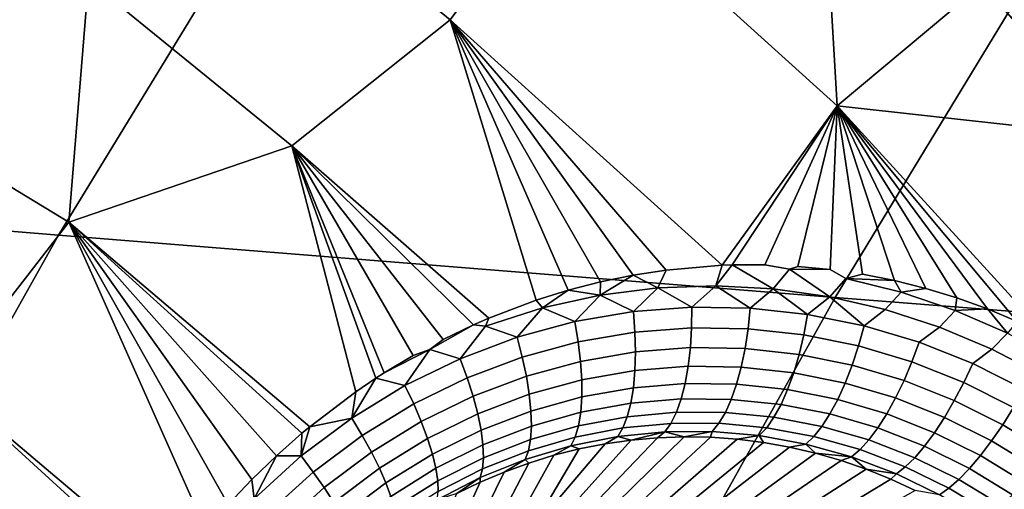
# Model space of a CAD drawing. Header units: metres. Extents: x -240 to 45, y -77 to 27.
# Tile 312 of 656: x -208.131 to -206.266, y 9.828 to 10.718. Entities that reach past the tile are written whole.
import ezdxf

# ---------------------------------------------------------------- set-up
doc = ezdxf.new("R2010")
doc.units = ezdxf.units.M
doc.layers.add('solid_102011X2', color=7, linetype='CONTINUOUS')

msp = doc.modelspace()

# ---------------------------------------------------------------- linework, layer by layer
at = {"layer": 'solid_102011X2'}
for points in [[(-207.853333, 11.156924, 270.214783), (-207.625259, 11.453459, 270.086334), (-207.093292, 11.016789, 269.952698), (-207.315536, 10.717686, 270.078979)], [(-207.615906, 10.479114, 270.20163), (-208.001373, 10.792711, 270.299316), (-207.853333, 11.156924, 270.214783), (-207.315536, 10.717686, 270.078979)], [(-206.582642, 10.554853, 269.824371), (-207.093292, 11.016789, 269.952698), (-206.610641, 11.038459, 269.746674)], [(-206.277039, 10.748731, 269.660339), (-206.324738, 10.770632, 269.675323), (-206.582642, 10.554853, 269.824371), (-206.610641, 11.038459, 269.746674)], [(-207.315536, 10.717686, 270.078979), (-207.093292, 11.016789, 269.952698), (-206.582642, 10.554853, 269.824371), (-206.800034, 10.252538, 269.94873)], [(-207.722885, 10.858562, 313.971619), (-209.176895, 10.985801, 312.366547), (-209.517029, 10.430506, 312.626251), (-208.0578, 10.309827, 314.229614)], [(-206.256607, 10.733778, 315.580231), (-207.722885, 10.858562, 313.971619), (-208.0578, 10.309827, 314.229614), (-206.586166, 10.191445, 315.836731)], [(-208.541489, 10.640018, 270.46109), (-208.511978, 10.700211, 270.452026), (-208.001373, 10.792711, 270.299316), (-208.038193, 10.333967, 270.331726)], [(-208.511978, 10.700211, 270.452026), (-208.486252, 10.759678, 270.443329), (-208.001373, 10.792711, 270.299316)], [(-208.038193, 10.333967, 270.331726), (-208.001373, 10.792711, 270.299316), (-207.615906, 10.479114, 270.20163)], [(-206.277039, 10.748731, 269.660339), (-206.046158, 10.495429, 269.605774), (-206.582642, 10.554853, 269.824371), (-206.324738, 10.770632, 269.675323)], [(-206.264709, 10.762133, 269.657684), (-205.724884, 10.211303, 269.522949), (-205.737869, 10.198574, 269.525726), (-206.277039, 10.748731, 269.660339)], [(-206.277039, 10.748731, 269.660339), (-205.737869, 10.198574, 269.525726), (-206.046158, 10.495429, 269.605774)], [(-204.777054, 10.611333, 317.191345), (-206.256607, 10.733778, 315.580231), (-206.586166, 10.191445, 315.836731), (-205.101166, 10.075257, 317.446564)], [(-207.152756, 10.186296, 270.075775), (-207.242401, 10.152307, 270.106934), (-207.615906, 10.479114, 270.20163), (-207.315536, 10.717686, 270.078979)], [(-206.906677, 10.243347, 269.987579), (-207.315536, 10.717686, 270.078979), (-206.800034, 10.252538, 269.94873)], [(-207.092148, 10.20515, 270.054352), (-207.152756, 10.186296, 270.075775), (-207.315536, 10.717686, 270.078979)], [(-207.030792, 10.220972, 270.03241), (-207.092148, 10.20515, 270.054352), (-207.315536, 10.717686, 270.078979)], [(-206.968964, 10.233711, 270.010132), (-207.030792, 10.220972, 270.03241), (-207.315536, 10.717686, 270.078979)], [(-206.906677, 10.243347, 269.987579), (-206.968964, 10.233711, 270.010132), (-207.315536, 10.717686, 270.078979)], [(-208.572952, 10.58293, 270.46991), (-208.541489, 10.640018, 270.46109), (-208.038193, 10.333967, 270.331726), (-208.274796, 10.029963, 270.390778)], [(-206.781403, 10.253202, 269.941925), (-206.800034, 10.252538, 269.94873), (-206.582642, 10.554853, 269.824371)], [(-206.719315, 10.253413, 269.919281), (-206.781403, 10.253202, 269.941925), (-206.582642, 10.554853, 269.824371)], [(-206.672867, 10.245051, 269.903107), (-206.719315, 10.253413, 269.919281), (-206.582642, 10.554853, 269.824371), (-206.657135, 10.250501, 269.896637)], [(-206.595459, 10.244518, 269.874298), (-206.657135, 10.250501, 269.896637), (-206.582642, 10.554853, 269.824371)], [(-206.565887, 10.227767, 269.86499), (-206.595459, 10.244518, 269.874298), (-206.582642, 10.554853, 269.824371), (-206.534317, 10.235474, 269.852234)], [(-206.185699, 10.119983, 269.731171), (-206.582642, 10.554853, 269.824371), (-206.046158, 10.495429, 269.605774), (-206.094254, 10.069085, 269.701508)], [(-206.473907, 10.223436, 269.830627), (-206.534317, 10.235474, 269.852234), (-206.582642, 10.554853, 269.824371)], [(-206.414261, 10.208423, 269.809479), (-206.473907, 10.223436, 269.830627), (-206.582642, 10.554853, 269.824371)], [(-206.35553, 10.190528, 269.78891), (-206.414261, 10.208423, 269.809479), (-206.582642, 10.554853, 269.824371)], [(-206.297775, 10.169772, 269.768951), (-206.35553, 10.190528, 269.78891), (-206.582642, 10.554853, 269.824371)], [(-206.241135, 10.146244, 269.749695), (-206.297775, 10.169772, 269.768951), (-206.582642, 10.554853, 269.824371)], [(-206.185699, 10.119983, 269.731171), (-206.241135, 10.146244, 269.749695), (-206.582642, 10.554853, 269.824371)], [(-207.494263, 10.01298, 270.189545), (-207.581757, 9.94659, 270.21579), (-208.038193, 10.333967, 270.331726), (-207.615906, 10.479114, 270.20163)], [(-207.271378, 10.139694, 270.116852), (-207.615906, 10.479114, 270.20163), (-207.242401, 10.152307, 270.106934)], [(-207.456329, 10.038593, 270.177704), (-207.494263, 10.01298, 270.189545), (-207.615906, 10.479114, 270.20163)], [(-207.440659, 10.048656, 270.172729), (-207.456329, 10.038593, 270.177704), (-207.615906, 10.479114, 270.20163)], [(-207.385529, 10.08172, 270.154968), (-207.440659, 10.048656, 270.172729), (-207.615906, 10.479114, 270.20163)], [(-207.35408, 10.093019, 270.144897), (-207.385529, 10.08172, 270.154968), (-207.615906, 10.479114, 270.20163), (-207.329102, 10.112083, 270.136322)], [(-207.271378, 10.139694, 270.116852), (-207.329102, 10.112083, 270.136322), (-207.615906, 10.479114, 270.20163)], [(-208.0578, 10.309827, 314.229614), (-209.517029, 10.430506, 312.626251), (-209.839279, 9.85908, 312.872253), (-208.375107, 9.745128, 314.47406)], [(-207.778473, 9.75047, 270.267334), (-207.843719, 9.665677, 270.281219), (-208.274796, 10.029963, 270.390778), (-208.038193, 10.333967, 270.331726)], [(-207.596634, 9.9342, 270.220062), (-208.038193, 10.333967, 270.331726), (-207.581757, 9.94659, 270.21579)], [(-207.73616, 9.799347, 270.257324), (-207.778473, 9.75047, 270.267334), (-208.038193, 10.333967, 270.331726)], [(-207.691681, 9.846342, 270.246094), (-207.73616, 9.799347, 270.257324), (-208.038193, 10.333967, 270.331726)], [(-207.645142, 9.891339, 270.233673), (-207.691681, 9.846342, 270.246094), (-208.038193, 10.333967, 270.331726)], [(-207.596634, 9.9342, 270.220062), (-207.645142, 9.891339, 270.233673), (-208.038193, 10.333967, 270.331726)], [(-206.586166, 10.191445, 315.836731), (-208.0578, 10.309827, 314.229614), (-208.375107, 9.745128, 314.47406), (-206.898422, 9.633318, 316.079773)], [(-206.922028, 10.209679, 269.994629), (-206.906677, 10.243347, 269.987579), (-206.800034, 10.252538, 269.94873), (-206.812408, 10.213751, 269.954926)], [(-206.812408, 10.213751, 269.954926), (-206.800034, 10.252538, 269.94873), (-206.781403, 10.253202, 269.941925)], [(-206.812408, 10.213751, 269.954926), (-206.781403, 10.253202, 269.941925), (-206.703644, 10.208091, 269.915405)], [(-206.703644, 10.208091, 269.915405), (-206.781403, 10.253202, 269.941925), (-206.719315, 10.253413, 269.919281), (-206.672867, 10.245051, 269.903107)], [(-206.672867, 10.245051, 269.903107), (-206.596329, 10.192969, 269.876526), (-206.703644, 10.208091, 269.915405)], [(-206.672867, 10.245051, 269.903107), (-206.657135, 10.250501, 269.896637), (-206.595459, 10.244518, 269.874298)], [(-206.596329, 10.192969, 269.876526), (-206.672867, 10.245051, 269.903107), (-206.595459, 10.244518, 269.874298), (-206.565887, 10.227767, 269.86499)], [(-207.031769, 10.195685, 270.033997), (-207.030792, 10.220972, 270.03241), (-206.968964, 10.233711, 270.010132)], [(-207.031769, 10.195685, 270.033997), (-206.968964, 10.233711, 270.010132), (-206.922028, 10.209679, 269.994629)], [(-206.922028, 10.209679, 269.994629), (-206.968964, 10.233711, 270.010132), (-206.906677, 10.243347, 269.987579)], [(-206.461014, 10.201602, 269.828003), (-206.491104, 10.168655, 269.838776), (-206.596329, 10.192969, 269.876526), (-206.565887, 10.227767, 269.86499)], [(-206.565887, 10.227767, 269.86499), (-206.534317, 10.235474, 269.852234), (-206.473907, 10.223436, 269.830627)], [(-206.565887, 10.227767, 269.86499), (-206.473907, 10.223436, 269.830627), (-206.461014, 10.201602, 269.828003)], [(-207.031769, 10.195685, 270.033997), (-207.092148, 10.20515, 270.054352), (-207.030792, 10.220972, 270.03241)], [(-207.031769, 10.195685, 270.033997), (-206.922028, 10.209679, 269.994629), (-206.968597, 10.164786, 270.008484)], [(-206.922028, 10.209679, 269.994629), (-206.857681, 10.173297, 269.967804), (-206.968597, 10.164786, 270.008484)], [(-206.922028, 10.209679, 269.994629), (-206.812408, 10.213751, 269.954926), (-206.857681, 10.173297, 269.967804)], [(-206.812408, 10.213751, 269.954926), (-206.74733, 10.171448, 269.927094), (-206.857681, 10.173297, 269.967804)], [(-206.812408, 10.213751, 269.954926), (-206.703644, 10.208091, 269.915405), (-206.74733, 10.171448, 269.927094)], [(-206.703644, 10.208091, 269.915405), (-206.638306, 10.159511, 269.886902), (-206.74733, 10.171448, 269.927094)], [(-206.703644, 10.208091, 269.915405), (-206.596329, 10.192969, 269.876526), (-206.638306, 10.159511, 269.886902)], [(-206.461014, 10.201602, 269.828003), (-206.473907, 10.223436, 269.830627), (-206.414261, 10.208423, 269.809479)], [(-206.358795, 10.166854, 269.792542), (-206.461014, 10.201602, 269.828003), (-206.414261, 10.208423, 269.809479), (-206.35553, 10.190528, 269.78891)], [(-207.1409, 10.171627, 270.07251), (-207.152756, 10.186296, 270.075775), (-207.092148, 10.20515, 270.054352)], [(-207.1409, 10.171627, 270.07251), (-207.092148, 10.20515, 270.054352), (-207.031769, 10.195685, 270.033997)], [(-207.1409, 10.171627, 270.07251), (-207.031769, 10.195685, 270.033997), (-207.079315, 10.145739, 270.048553)], [(-207.031769, 10.195685, 270.033997), (-206.968597, 10.164786, 270.008484), (-207.079315, 10.145739, 270.048553)], [(-205.101166, 10.075257, 317.446564), (-206.586166, 10.191445, 315.836731), (-206.898422, 9.633318, 316.079773), (-205.408249, 9.523556, 317.688385)], [(-206.596329, 10.192969, 269.876526), (-206.531265, 10.13779, 269.847748), (-206.638306, 10.159511, 269.886902)], [(-206.596329, 10.192969, 269.876526), (-206.491104, 10.168655, 269.838776), (-206.531265, 10.13779, 269.847748)], [(-206.358795, 10.166854, 269.792542), (-206.388504, 10.135451, 269.802551), (-206.491104, 10.168655, 269.838776), (-206.461014, 10.201602, 269.828003)], [(-206.358795, 10.166854, 269.792542), (-206.35553, 10.190528, 269.78891), (-206.297775, 10.169772, 269.768951)], [(-207.1409, 10.171627, 270.07251), (-207.248627, 10.137394, 270.10965), (-207.242401, 10.152307, 270.106934), (-207.152756, 10.186296, 270.075775)], [(-207.248627, 10.137394, 270.10965), (-207.1409, 10.171627, 270.07251), (-207.18898, 10.116, 270.087463)], [(-207.1409, 10.171627, 270.07251), (-207.079315, 10.145739, 270.048553), (-207.18898, 10.116, 270.087463)], [(-206.858185, 10.134177, 269.958771), (-206.965637, 10.125921, 269.99884), (-206.968597, 10.164786, 270.008484), (-206.857681, 10.173297, 269.967804)], [(-206.751282, 10.132386, 269.918671), (-206.858185, 10.134177, 269.958771), (-206.857681, 10.173297, 269.967804), (-206.74733, 10.171448, 269.927094)], [(-206.64563, 10.12081, 269.87912), (-206.751282, 10.132386, 269.918671), (-206.74733, 10.171448, 269.927094), (-206.638306, 10.159511, 269.886902)], [(-206.358795, 10.166854, 269.792542), (-206.297775, 10.169772, 269.768951), (-206.259735, 10.123875, 269.758972)], [(-206.259735, 10.123875, 269.758972), (-206.297775, 10.169772, 269.768951), (-206.241135, 10.146244, 269.749695)], [(-207.248627, 10.137394, 270.10965), (-207.271378, 10.139694, 270.116852), (-207.242401, 10.152307, 270.106934)], [(-206.965637, 10.125921, 269.99884), (-207.072891, 10.10745, 270.03833), (-207.079315, 10.145739, 270.048553), (-206.968597, 10.164786, 270.008484)], [(-206.54187, 10.099742, 269.840576), (-206.64563, 10.12081, 269.87912), (-206.638306, 10.159511, 269.886902), (-206.531265, 10.13779, 269.847748)], [(-206.388504, 10.135451, 269.802551), (-206.426819, 10.106598, 269.81015), (-206.531265, 10.13779, 269.847748), (-206.491104, 10.168655, 269.838776)], [(-206.259735, 10.123875, 269.758972), (-206.289078, 10.093732, 269.76828), (-206.388504, 10.135451, 269.802551), (-206.358795, 10.166854, 269.792542)], [(-207.35408, 10.093019, 270.144897), (-207.329102, 10.112083, 270.136322), (-207.271378, 10.139694, 270.116852)], [(-207.296677, 10.075523, 270.124542), (-207.35408, 10.093019, 270.144897), (-207.271378, 10.139694, 270.116852), (-207.248627, 10.137394, 270.10965)], [(-207.248627, 10.137394, 270.10965), (-207.18898, 10.116, 270.087463), (-207.296677, 10.075523, 270.124542)], [(-207.072891, 10.10745, 270.03833), (-207.179123, 10.078615, 270.07663), (-207.18898, 10.116, 270.087463), (-207.079315, 10.145739, 270.048553)], [(-206.860535, 10.09656, 269.944946), (-206.964645, 10.088469, 269.984436), (-206.965637, 10.125921, 269.99884), (-206.858185, 10.134177, 269.958771)], [(-206.756927, 10.094907, 269.905457), (-206.860535, 10.09656, 269.944946), (-206.858185, 10.134177, 269.958771), (-206.751282, 10.132386, 269.918671)], [(-206.654495, 10.083756, 269.866455), (-206.756927, 10.094907, 269.905457), (-206.751282, 10.132386, 269.918671), (-206.64563, 10.12081, 269.87912)], [(-206.440643, 10.069483, 269.803558), (-206.54187, 10.099742, 269.840576), (-206.531265, 10.13779, 269.847748), (-206.426819, 10.106598, 269.81015)], [(-206.289078, 10.093732, 269.76828), (-206.325577, 10.066336, 269.774536), (-206.426819, 10.106598, 269.81015), (-206.388504, 10.135451, 269.802551)], [(-207.179123, 10.078615, 270.07663), (-207.283432, 10.039374, 270.113159), (-207.296677, 10.075523, 270.124542), (-207.18898, 10.116, 270.087463)], [(-206.964645, 10.088469, 269.984436), (-207.068512, 10.070476, 270.023315), (-207.072891, 10.10745, 270.03833), (-206.965637, 10.125921, 269.99884)], [(-206.553879, 10.063385, 269.828491), (-206.654495, 10.083756, 269.866455), (-206.64563, 10.12081, 269.87912), (-206.54187, 10.099742, 269.840576)], [(-206.164322, 10.072983, 269.727631), (-206.193329, 10.043846, 269.736298), (-206.289078, 10.093732, 269.76828), (-206.259735, 10.123875, 269.758972)], [(-207.068512, 10.070476, 270.023315), (-207.171356, 10.042449, 270.061005), (-207.179123, 10.078615, 270.07663), (-207.072891, 10.10745, 270.03833)], [(-206.8647, 10.061118, 269.926544), (-206.965622, 10.053097, 269.965454), (-206.964645, 10.088469, 269.984436), (-206.860535, 10.09656, 269.944946)], [(-206.764206, 10.059683, 269.887604), (-206.8647, 10.061118, 269.926544), (-206.860535, 10.09656, 269.944946), (-206.756927, 10.094907, 269.905457)], [(-206.66478, 10.049014, 269.849152), (-206.764206, 10.059683, 269.887604), (-206.756927, 10.094907, 269.905457), (-206.654495, 10.083756, 269.866455)], [(-206.455658, 10.034078, 269.792053), (-206.553879, 10.063385, 269.828491), (-206.54187, 10.099742, 269.840576), (-206.440643, 10.069483, 269.803558)], [(-206.342499, 10.030419, 269.768555), (-206.440643, 10.069483, 269.803558), (-206.426819, 10.106598, 269.81015), (-206.325577, 10.066336, 269.774536)], [(-207.401413, 10.02441, 270.159271), (-207.456329, 10.038593, 270.177704), (-207.440659, 10.048656, 270.172729), (-207.35408, 10.093019, 270.144897)], [(-207.35408, 10.093019, 270.144897), (-207.440659, 10.048656, 270.172729), (-207.385529, 10.08172, 270.154968)], [(-207.35408, 10.093019, 270.144897), (-207.296677, 10.075523, 270.124542), (-207.401413, 10.02441, 270.159271)], [(-207.171356, 10.042449, 270.061005), (-207.272324, 10.004352, 270.096985), (-207.283432, 10.039374, 270.113159), (-207.179123, 10.078615, 270.07663)], [(-206.965622, 10.053097, 269.965454), (-207.066254, 10.03548, 270.003754), (-207.068512, 10.070476, 270.023315), (-206.964645, 10.088469, 269.984436)], [(-206.567062, 10.029371, 269.811707), (-206.66478, 10.049014, 269.849152), (-206.654495, 10.083756, 269.866455), (-206.553879, 10.063385, 269.828491)], [(-206.193329, 10.043846, 269.736298), (-206.228104, 10.0174, 269.741333), (-206.325577, 10.066336, 269.774536), (-206.289078, 10.093732, 269.76828)], [(-207.283432, 10.039374, 270.113159), (-207.384872, 9.989827, 270.147339), (-207.401413, 10.02441, 270.159271), (-207.296677, 10.075523, 270.124542)], [(-207.066254, 10.03548, 270.003754), (-207.165833, 10.008151, 270.040894), (-207.171356, 10.042449, 270.061005), (-207.068512, 10.070476, 270.023315)], [(-206.87059, 10.028487, 269.903931), (-206.968567, 10.020442, 269.942291), (-206.965622, 10.053097, 269.965454), (-206.8647, 10.061118, 269.926544)], [(-206.772949, 10.027343, 269.865479), (-206.87059, 10.028487, 269.903931), (-206.8647, 10.061118, 269.926544), (-206.764206, 10.059683, 269.887604)], [(-206.676285, 10.017205, 269.827515), (-206.772949, 10.027343, 269.865479), (-206.764206, 10.059683, 269.887604), (-206.66478, 10.049014, 269.849152)], [(-206.471619, 10.001016, 269.775787), (-206.567062, 10.029371, 269.811707), (-206.553879, 10.063385, 269.828491), (-206.455658, 10.034078, 269.792053)], [(-206.360397, 9.996202, 269.757599), (-206.455658, 10.034078, 269.792053), (-206.440643, 10.069483, 269.803558), (-206.342499, 10.030419, 269.768555)], [(-206.247971, 9.982935, 269.735962), (-206.342499, 10.030419, 269.768555), (-206.325577, 10.066336, 269.774536), (-206.228104, 10.0174, 269.741333)], [(-207.502167, 9.962821, 270.19101), (-207.494263, 10.01298, 270.189545), (-207.456329, 10.038593, 270.177704)], [(-207.401413, 10.02441, 270.159271), (-207.502167, 9.962821, 270.19101), (-207.456329, 10.038593, 270.177704)], [(-207.272324, 10.004352, 270.096985), (-207.370483, 9.956287, 270.130615), (-207.384872, 9.989827, 270.147339), (-207.283432, 10.039374, 270.113159)], [(-207.165833, 10.008151, 270.040894), (-207.26355, 9.971086, 270.076294), (-207.272324, 10.004352, 270.096985), (-207.171356, 10.042449, 270.061005)], [(-206.968567, 10.020442, 269.942291), (-207.066162, 10.003089, 269.980042), (-207.066254, 10.03548, 270.003754), (-206.965622, 10.053097, 269.965454)], [(-206.581177, 9.998308, 269.790558), (-206.676285, 10.017205, 269.827515), (-206.66478, 10.049014, 269.849152), (-206.567062, 10.029371, 269.811707)], [(-207.923752, 9.541002, 270.294891), (-208.518265, 9.727136, 270.427612), (-208.274796, 10.029963, 270.390778), (-207.856125, 9.648049, 270.2836)], [(-207.856125, 9.648049, 270.2836), (-208.274796, 10.029963, 270.390778), (-207.843719, 9.665677, 270.281219)], [(-207.384872, 9.989827, 270.147339), (-207.482452, 9.930131, 270.178589), (-207.502167, 9.962821, 270.19101), (-207.401413, 10.02441, 270.159271)], [(-207.066162, 10.003089, 269.980042), (-207.162659, 9.976334, 270.016602), (-207.165833, 10.008151, 270.040894), (-207.066254, 10.03548, 270.003754)], [(-206.973404, 9.991088, 269.915314), (-207.068207, 9.973883, 269.952576), (-207.066162, 10.003089, 269.980042), (-206.968567, 10.020442, 269.942291)], [(-206.878113, 9.999252, 269.877441), (-206.973404, 9.991088, 269.915314), (-206.968567, 10.020442, 269.942291), (-206.87059, 10.028487, 269.903931)], [(-206.783035, 9.998467, 269.839478), (-206.878113, 9.999252, 269.877441), (-206.87059, 10.028487, 269.903931), (-206.772949, 10.027343, 269.865479)], [(-206.688797, 9.9889, 269.801941), (-206.783035, 9.998467, 269.839478), (-206.772949, 10.027343, 269.865479), (-206.676285, 10.017205, 269.827515)], [(-206.488205, 9.970891, 269.755066), (-206.581177, 9.998308, 269.790558), (-206.567062, 10.029371, 269.811707), (-206.471619, 10.001016, 269.775787)], [(-206.378983, 9.964299, 269.741821), (-206.471619, 10.001016, 269.775787), (-206.455658, 10.034078, 269.792053), (-206.360397, 9.996202, 269.757599)], [(-206.268631, 9.950129, 269.725525), (-206.360397, 9.996202, 269.757599), (-206.342499, 10.030419, 269.768555), (-206.247971, 9.982935, 269.735962)], [(-207.502167, 9.962821, 270.19101), (-207.581757, 9.94659, 270.21579), (-207.494263, 10.01298, 270.189545)], [(-207.26355, 9.971086, 270.076294), (-207.358521, 9.924394, 270.109375), (-207.370483, 9.956287, 270.130615), (-207.272324, 10.004352, 270.096985)], [(-207.162659, 9.976334, 270.016602), (-207.257278, 9.940169, 270.051453), (-207.26355, 9.971086, 270.076294), (-207.165833, 10.008151, 270.040894)], [(-207.068207, 9.973883, 269.952576), (-207.161865, 9.947568, 269.988617), (-207.162659, 9.976334, 270.016602), (-207.066162, 10.003089, 269.980042)], [(-206.595963, 9.970754, 269.765381), (-206.688797, 9.9889, 269.801941), (-206.676285, 10.017205, 269.827515), (-206.581177, 9.998308, 269.790558)], [(-206.397903, 9.935279, 269.721527), (-206.488205, 9.970891, 269.755066), (-206.471619, 10.001016, 269.775787), (-206.378983, 9.964299, 269.741821)], [(-207.370483, 9.956287, 270.130615), (-207.46489, 9.898414, 270.161346), (-207.482452, 9.930131, 270.178589), (-207.384872, 9.989827, 270.147339)], [(-206.980057, 9.96556, 269.885071), (-207.072403, 9.948384, 269.921844), (-207.068207, 9.973883, 269.952576), (-206.973404, 9.991088, 269.915314)], [(-206.887131, 9.973937, 269.847626), (-206.980057, 9.96556, 269.885071), (-206.973404, 9.991088, 269.915314), (-206.878113, 9.999252, 269.877441)], [(-206.794266, 9.973573, 269.810059), (-206.887131, 9.973937, 269.847626), (-206.878113, 9.999252, 269.877441), (-206.783035, 9.998467, 269.839478)], [(-206.702087, 9.964604, 269.772888), (-206.794266, 9.973573, 269.810059), (-206.783035, 9.998467, 269.839478), (-206.688797, 9.9889, 269.801941)], [(-206.611176, 9.947201, 269.736633), (-206.702087, 9.964604, 269.772888), (-206.688797, 9.9889, 269.801941), (-206.595963, 9.970754, 269.765381)], [(-206.505127, 9.944242, 269.730286), (-206.595963, 9.970754, 269.765381), (-206.581177, 9.998308, 269.790558), (-206.488205, 9.970891, 269.755066)], [(-206.289703, 9.919568, 269.710236), (-206.378983, 9.964299, 269.741821), (-206.360397, 9.996202, 269.757599), (-206.268631, 9.950129, 269.725525)], [(-206.180862, 9.896215, 269.696228), (-206.268631, 9.950129, 269.725525), (-206.247971, 9.982935, 269.735962), (-206.157593, 9.927404, 269.706116)], [(-207.257278, 9.940169, 270.051453), (-207.349167, 9.894716, 270.083984), (-207.358521, 9.924394, 270.109375), (-207.26355, 9.971086, 270.076294)], [(-207.161865, 9.947568, 269.988617), (-207.253601, 9.912157, 270.022919), (-207.257278, 9.940169, 270.051453), (-207.162659, 9.976334, 270.016602)], [(-207.072403, 9.948384, 269.921844), (-207.163483, 9.922368, 269.957397), (-207.161865, 9.947568, 269.988617), (-207.068207, 9.973883, 269.952576)], [(-206.988403, 9.944316, 269.852051), (-207.078629, 9.927051, 269.888397), (-207.072403, 9.948384, 269.921844), (-206.980057, 9.96556, 269.885071)], [(-206.897461, 9.952993, 269.814972), (-206.988403, 9.944316, 269.852051), (-206.980057, 9.96556, 269.885071), (-206.887131, 9.973937, 269.847626)], [(-206.806442, 9.953106, 269.77771), (-206.897461, 9.952993, 269.814972), (-206.887131, 9.973937, 269.847626), (-206.794266, 9.973573, 269.810059)], [(-206.715942, 9.944754, 269.740845), (-206.806442, 9.953106, 269.77771), (-206.794266, 9.973573, 269.810059), (-206.702087, 9.964604, 269.772888)], [(-206.626541, 9.928072, 269.704865), (-206.715942, 9.944754, 269.740845), (-206.702087, 9.964604, 269.772888), (-206.611176, 9.947201, 269.736633)], [(-206.522095, 9.921546, 269.701843), (-206.611176, 9.947201, 269.736633), (-206.595963, 9.970754, 269.765381), (-206.505127, 9.944242, 269.730286)], [(-206.416824, 9.909662, 269.697083), (-206.505127, 9.944242, 269.730286), (-206.488205, 9.970891, 269.755066), (-206.397903, 9.935279, 269.721527)], [(-206.310822, 9.8918, 269.690338), (-206.397903, 9.935279, 269.721527), (-206.378983, 9.964299, 269.741821), (-206.289703, 9.919568, 269.710236)], [(-207.502167, 9.962821, 270.19101), (-207.59787, 9.891131, 270.219269), (-207.581757, 9.94659, 270.21579)], [(-207.482452, 9.930131, 270.178589), (-207.575134, 9.860651, 270.20639), (-207.59787, 9.891131, 270.219269), (-207.502167, 9.962821, 270.19101)], [(-207.59787, 9.891131, 270.219269), (-207.596634, 9.9342, 270.220062), (-207.581757, 9.94659, 270.21579)], [(-207.358521, 9.924394, 270.109375), (-207.449799, 9.868237, 270.139587), (-207.46489, 9.898414, 270.161346), (-207.370483, 9.956287, 270.130615)], [(-207.163483, 9.922368, 269.957397), (-207.252609, 9.887552, 269.991211), (-207.253601, 9.912157, 270.022919), (-207.161865, 9.947568, 269.988617)], [(-207.078629, 9.927051, 269.888397), (-207.16748, 9.901187, 269.923523), (-207.163483, 9.922368, 269.957397), (-207.072403, 9.948384, 269.921844)], [(-206.908951, 9.936798, 269.78006), (-206.998306, 9.927736, 269.816833), (-206.988403, 9.944316, 269.852051), (-206.897461, 9.952993, 269.814972)], [(-206.819351, 9.937433, 269.743073), (-206.908951, 9.936798, 269.78006), (-206.897461, 9.952993, 269.814972), (-206.806442, 9.953106, 269.77771)], [(-206.730087, 9.929704, 269.706421), (-206.819351, 9.937433, 269.743073), (-206.806442, 9.953106, 269.77771), (-206.715942, 9.944754, 269.740845)], [(-206.538803, 9.90321, 269.670258), (-206.626541, 9.928072, 269.704865), (-206.611176, 9.947201, 269.736633), (-206.522095, 9.921546, 269.701843)], [(-206.204285, 9.867169, 269.681396), (-206.289703, 9.919568, 269.710236), (-206.268631, 9.950129, 269.725525), (-206.180862, 9.896215, 269.696228)], [(-207.59787, 9.891131, 270.219269), (-207.645142, 9.891339, 270.233673), (-207.596634, 9.9342, 270.220062)], [(-207.46489, 9.898414, 270.161346), (-207.55455, 9.831084, 270.18869), (-207.575134, 9.860651, 270.20639), (-207.482452, 9.930131, 270.178589)], [(-207.253601, 9.912157, 270.022919), (-207.342621, 9.867786, 270.054932), (-207.349167, 9.894716, 270.083984), (-207.257278, 9.940169, 270.051453)], [(-207.086792, 9.910263, 269.852875), (-207.173798, 9.884403, 269.887604), (-207.16748, 9.901187, 269.923523), (-207.078629, 9.927051, 269.888397)], [(-206.998306, 9.927736, 269.816833), (-207.086792, 9.910263, 269.852875), (-207.078629, 9.927051, 269.888397), (-206.988403, 9.944316, 269.852051)], [(-207.086792, 9.910263, 269.852875), (-206.998306, 9.927736, 269.816833), (-207.021988, 9.914187, 269.785675), (-207.070984, 9.904557, 269.805817)], [(-206.872375, 9.927424, 269.723694), (-207.032684, 9.769828, 268.984283), (-207.077148, 9.764249, 268.992065), (-206.922531, 9.925656, 269.744507)], [(-206.822113, 9.926517, 269.70282), (-206.988007, 9.772959, 268.976349), (-207.032684, 9.769828, 268.984283), (-206.872375, 9.927424, 269.723694)], [(-206.998306, 9.927736, 269.816833), (-206.972458, 9.921238, 269.765228), (-207.021988, 9.914187, 269.785675)], [(-206.908951, 9.936798, 269.78006), (-206.972458, 9.921238, 269.765228), (-206.998306, 9.927736, 269.816833)], [(-206.771957, 9.92295, 269.682098), (-206.943268, 9.773634, 268.968231), (-206.988007, 9.772959, 268.976349), (-206.822113, 9.926517, 269.70282)], [(-206.908951, 9.936798, 269.78006), (-206.922531, 9.925656, 269.744507), (-206.972458, 9.921238, 269.765228)], [(-206.908951, 9.936798, 269.78006), (-206.872375, 9.927424, 269.723694), (-206.922531, 9.925656, 269.744507)], [(-206.819351, 9.937433, 269.743073), (-206.872375, 9.927424, 269.723694), (-206.908951, 9.936798, 269.78006)], [(-206.819351, 9.937433, 269.743073), (-206.822113, 9.926517, 269.70282), (-206.872375, 9.927424, 269.723694)], [(-206.819351, 9.937433, 269.743073), (-206.730087, 9.929704, 269.706421), (-206.771957, 9.92295, 269.682098), (-206.822113, 9.926517, 269.70282)], [(-206.730087, 9.929704, 269.706421), (-206.722, 9.916722, 269.66156), (-206.771957, 9.92295, 269.682098)], [(-206.641769, 9.913709, 269.670593), (-206.730087, 9.929704, 269.706421), (-206.715942, 9.944754, 269.740845), (-206.626541, 9.928072, 269.704865)], [(-206.730087, 9.929704, 269.706421), (-206.641769, 9.913709, 269.670593), (-206.67244, 9.907882, 269.641388), (-206.722, 9.916722, 269.66156)], [(-206.554947, 9.889562, 269.636139), (-206.641769, 9.913709, 269.670593), (-206.626541, 9.928072, 269.704865), (-206.538803, 9.90321, 269.670258)], [(-206.43541, 9.887909, 269.668915), (-206.522095, 9.921546, 269.701843), (-206.505127, 9.944242, 269.730286), (-206.416824, 9.909662, 269.697083)], [(-206.331589, 9.867323, 269.666229), (-206.416824, 9.909662, 269.697083), (-206.397903, 9.935279, 269.721527), (-206.310822, 9.8918, 269.690338)], [(-207.349167, 9.894716, 270.083984), (-207.437454, 9.84014, 270.113678), (-207.449799, 9.868237, 270.139587), (-207.358521, 9.924394, 270.109375)], [(-207.252609, 9.887552, 269.991211), (-207.338974, 9.844088, 270.022736), (-207.342621, 9.867786, 270.054932), (-207.253601, 9.912157, 270.022919)], [(-207.16748, 9.901187, 269.923523), (-207.254288, 9.866794, 269.956879), (-207.252609, 9.887552, 269.991211), (-207.163483, 9.922368, 269.957397)], [(-207.173798, 9.884403, 269.887604), (-207.086792, 9.910263, 269.852875), (-207.119293, 9.892389, 269.82547), (-207.166809, 9.877754, 269.844574)], [(-206.972458, 9.921238, 269.765228), (-207.121262, 9.756239, 268.999634), (-207.164917, 9.745822, 269.006958), (-207.021988, 9.914187, 269.785675)], [(-207.070984, 9.904557, 269.805817), (-207.021988, 9.914187, 269.785675), (-207.164917, 9.745822, 269.006958)], [(-206.922531, 9.925656, 269.744507), (-207.077148, 9.764249, 268.992065), (-207.121262, 9.756239, 268.999634), (-206.972458, 9.921238, 269.765228)], [(-207.086792, 9.910263, 269.852875), (-207.070984, 9.904557, 269.805817), (-207.119293, 9.892389, 269.82547)], [(-206.722, 9.916722, 269.66156), (-206.89859, 9.77185, 268.959961), (-206.943268, 9.773634, 268.968231), (-206.771957, 9.92295, 269.682098)], [(-206.67244, 9.907882, 269.641388), (-206.85408, 9.767612, 268.951599), (-206.89859, 9.77185, 268.959961), (-206.722, 9.916722, 269.66156)], [(-206.623383, 9.89645, 269.621613), (-206.809891, 9.760935, 268.943146), (-206.85408, 9.767612, 268.951599), (-206.67244, 9.907882, 269.641388)], [(-206.641769, 9.913709, 269.670593), (-206.623383, 9.89645, 269.621613), (-206.67244, 9.907882, 269.641388)], [(-206.554947, 9.889562, 269.636139), (-206.623383, 9.89645, 269.621613), (-206.641769, 9.913709, 269.670593)], [(-206.453308, 9.870408, 269.637543), (-206.538803, 9.90321, 269.670258), (-206.522095, 9.921546, 269.701843), (-206.43541, 9.887909, 269.668915)], [(-206.351639, 9.846575, 269.638306), (-206.43541, 9.887909, 269.668915), (-206.416824, 9.909662, 269.697083), (-206.331589, 9.867323, 269.666229)], [(-206.227432, 9.840785, 269.661926), (-206.310822, 9.8918, 269.690338), (-206.289703, 9.919568, 269.710236), (-206.204285, 9.867169, 269.681396)], [(-207.687393, 9.809928, 270.243591), (-207.691681, 9.846342, 270.246094), (-207.645142, 9.891339, 270.233673)], [(-207.59787, 9.891131, 270.219269), (-207.687393, 9.809928, 270.243591), (-207.645142, 9.891339, 270.233673)], [(-207.575134, 9.860651, 270.20639), (-207.661835, 9.781955, 270.230316), (-207.687393, 9.809928, 270.243591), (-207.59787, 9.891131, 270.219269)], [(-207.449799, 9.868237, 270.139587), (-207.536469, 9.80296, 270.166443), (-207.55455, 9.831084, 270.18869), (-207.46489, 9.898414, 270.161346)], [(-207.342621, 9.867786, 270.054932), (-207.428085, 9.814629, 270.084137), (-207.437454, 9.84014, 270.113678), (-207.349167, 9.894716, 270.083984)], [(-207.173798, 9.884403, 269.887604), (-207.258636, 9.850254, 269.920563), (-207.254288, 9.866794, 269.956879), (-207.16748, 9.901187, 269.923523)], [(-207.119293, 9.892389, 269.82547), (-207.207993, 9.733027, 269.014038), (-207.250336, 9.717895, 269.020844), (-207.166809, 9.877754, 269.844574)], [(-207.070984, 9.904557, 269.805817), (-207.164917, 9.745822, 269.006958), (-207.207993, 9.733027, 269.014038), (-207.119293, 9.892389, 269.82547)], [(-206.574982, 9.882492, 269.602386), (-206.766159, 9.751835, 268.934631), (-206.809891, 9.760935, 268.943146), (-206.623383, 9.89645, 269.621613)], [(-206.554947, 9.889562, 269.636139), (-206.574982, 9.882492, 269.602386), (-206.623383, 9.89645, 269.621613)], [(-206.554947, 9.889562, 269.636139), (-206.527313, 9.86605, 269.583771), (-206.574982, 9.882492, 269.602386)], [(-206.47023, 9.857473, 269.603485), (-206.554947, 9.889562, 269.636139), (-206.538803, 9.90321, 269.670258), (-206.453308, 9.870408, 269.637543)], [(-206.47023, 9.857473, 269.603485), (-206.527313, 9.86605, 269.583771), (-206.554947, 9.889562, 269.636139)], [(-206.249908, 9.817536, 269.638123), (-206.331589, 9.867323, 269.666229), (-206.310822, 9.8918, 269.690338), (-206.227432, 9.840785, 269.661926)], [(-207.254288, 9.866794, 269.956879), (-207.338318, 9.824042, 269.987946), (-207.338974, 9.844088, 270.022736), (-207.252609, 9.887552, 269.991211)], [(-207.166809, 9.877754, 269.844574), (-207.250336, 9.717895, 269.020844), (-207.291824, 9.700465, 269.027344), (-207.213364, 9.860725, 269.863037)], [(-207.258636, 9.850254, 269.920563), (-207.173798, 9.884403, 269.887604), (-207.213364, 9.860725, 269.863037), (-207.258865, 9.841387, 269.880768)], [(-207.173798, 9.884403, 269.887604), (-207.166809, 9.877754, 269.844574), (-207.213364, 9.860725, 269.863037)], [(-206.527313, 9.86605, 269.583771), (-206.722992, 9.740341, 268.926056), (-206.766159, 9.751835, 268.934631), (-206.574982, 9.882492, 269.602386)], [(-206.388168, 9.817678, 269.573151), (-206.47023, 9.857473, 269.603485), (-206.453308, 9.870408, 269.637543), (-206.370605, 9.829926, 269.607086)], [(-206.370605, 9.829926, 269.607086), (-206.453308, 9.870408, 269.637543), (-206.43541, 9.887909, 269.668915), (-206.351639, 9.846575, 269.638306)], [(-207.55455, 9.831084, 270.18869), (-207.638412, 9.75485, 270.212189), (-207.661835, 9.781955, 270.230316), (-207.575134, 9.860651, 270.20639)], [(-207.437454, 9.84014, 270.113678), (-207.521255, 9.776784, 270.140076), (-207.536469, 9.80296, 270.166443), (-207.449799, 9.868237, 270.139587)], [(-207.338974, 9.844088, 270.022736), (-207.421829, 9.792158, 270.051453), (-207.428085, 9.814629, 270.084137), (-207.342621, 9.867786, 270.054932)], [(-207.258636, 9.850254, 269.920563), (-207.340652, 9.808012, 269.951233), (-207.338318, 9.824042, 269.987946), (-207.254288, 9.866794, 269.956879)], [(-207.213364, 9.860725, 269.863037), (-207.291824, 9.700465, 269.027344), (-207.332367, 9.680793, 269.033539), (-207.258865, 9.841387, 269.880768)], [(-206.480545, 9.847207, 269.565887), (-206.680542, 9.726486, 268.91748), (-206.722992, 9.740341, 268.926056), (-206.527313, 9.86605, 269.583771)], [(-206.47023, 9.857473, 269.603485), (-206.480545, 9.847207, 269.565887), (-206.527313, 9.86605, 269.583771)], [(-206.47023, 9.857473, 269.603485), (-206.388168, 9.817678, 269.573151), (-206.434753, 9.826017, 269.548767), (-206.480545, 9.847207, 269.565887)], [(-206.271317, 9.797839, 269.610443), (-206.351639, 9.846575, 269.638306), (-206.331589, 9.867323, 269.666229), (-206.249908, 9.817536, 269.638123)], [(-207.687393, 9.809928, 270.243591), (-207.73616, 9.799347, 270.257324), (-207.691681, 9.846342, 270.246094)], [(-207.428085, 9.814629, 270.084137), (-207.50914, 9.753023, 270.110077), (-207.521255, 9.776784, 270.140076), (-207.437454, 9.84014, 270.113678)], [(-207.338318, 9.824042, 269.987946), (-207.418839, 9.773131, 270.016235), (-207.421829, 9.792158, 270.051453), (-207.338974, 9.844088, 270.022736)], [(-207.258865, 9.841387, 269.880768), (-207.332367, 9.680793, 269.033539), (-207.371811, 9.658934, 269.039429), (-207.303223, 9.819819, 269.897705)], [(-207.258636, 9.850254, 269.920563), (-207.303223, 9.819819, 269.897705), (-207.340652, 9.808012, 269.951233)], [(-207.258636, 9.850254, 269.920563), (-207.258865, 9.841387, 269.880768), (-207.303223, 9.819819, 269.897705)], [(-206.434753, 9.826017, 269.548767), (-206.638901, 9.710311, 268.908936), (-206.680542, 9.726486, 268.91748), (-206.480545, 9.847207, 269.565887)], [(-206.291245, 9.782046, 269.579376), (-206.370605, 9.829926, 269.607086), (-206.351639, 9.846575, 269.638306), (-206.271317, 9.797839, 269.610443)], [(-207.536469, 9.80296, 270.166443), (-207.617554, 9.729099, 270.189545), (-207.638412, 9.75485, 270.212189), (-207.55455, 9.831084, 270.18869)], [(-206.309357, 9.770441, 269.545471), (-206.388168, 9.817678, 269.573151), (-206.370605, 9.829926, 269.607086), (-206.291245, 9.782046, 269.579376)]]:
    msp.add_3dface(points, dxfattribs=at)

doc.saveas('drawing.dxf')
